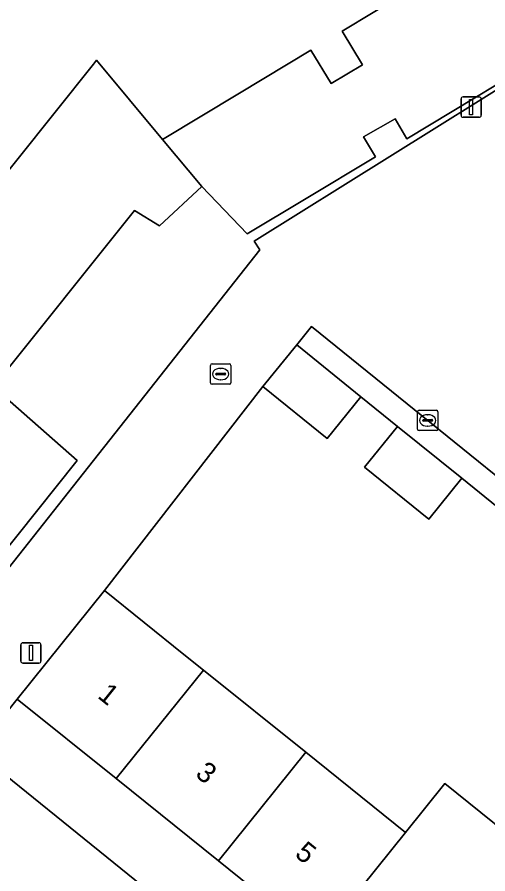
# Model space of a CAD drawing. Extents: x 160102 to 160934, y 382045 to 382923.
# Drawn here: x 160468.36 to 160491.49, y 382582.18 to 382624.26 of the extents above; entities that cross this region are included whole.
import ezdxf

# ---------------------------------------------------------------- set-up
doc = ezdxf.new("R2010")
doc.units = 0
for name, color, linetype in [('IMGEO_Erf', 7, 'Continuous'), ('IMGEO_Kolk', 7, 'Continuous'), ('IMGEO_Lichtmast', 7, 'Continuous'), ('IMGEO_Muur', 7, 'Continuous'), ('IMGEO_Pand', 7, 'Continuous'), ('IMGEO_Pand_nummerreeks', 7, 'Continuous'), ('IMGEO_Rijbaan_lokaal_open', 7, 'Continuous'), ('IMGEO_Voetpad_open', 7, 'Continuous')]:
    doc.layers.add(name, color=color, linetype=linetype)

msp = doc.modelspace()

# ---------------------------------------------------------------- linework, layer by layer
at = {"layer": 'IMGEO_Erf'}
for points in [[(160456.245, 382623.385), (160447.829, 382611.851), (160448.003, 382608.946), (160448.669, 382606.931), (160450.051, 382605.319), (160464.977, 382593.454), (160480.277, 382612.822), (160480.01, 382613.255), (160500, 382625.753), (160510.687, 382632.435), (160516.443, 382636.034), (160525.477, 382626.898), (160525.649, 382629.493), (160523.304, 382629.625), (160523.064, 382629.868), (160517.339, 382635.67), (160520.062, 382635.513), (160520.278, 382639.267), (160522.746, 382639.124), (160522.53, 382635.371), (160529.569, 382634.966), (160529.557, 382634.76), (160538.699, 382634.22)], [(160466.446, 382614.871), (160472.107, 382621.949), (160472.259, 382622.139), (160475.509, 382618.245), (160479.292, 382620.529), (160482.792, 382622.642), (160483.791, 382620.991), (160485.332, 382621.923), (160484.334, 382623.575), (160487.382, 382625.416)], [(160496.306, 382624.888), (160494.641, 382623.899), (160495.212, 382622.935), (160487.511, 382618.286), (160486.928, 382619.257), (160485.379, 382618.374), (160485.968, 382617.393), (160482.477, 382615.301), (160479.664, 382613.615), (160477.432, 382615.94), (160475.347, 382614.015), (160474.119, 382614.769), (160467.185, 382606.098), (160471.313, 382602.486), (160466.396, 382596.337)], [(160493.678, 382598.805), (160490.204, 382601.612), (160488.58, 382599.606), (160485.421, 382602.147), (160487.051, 382604.16), (160485.25, 382605.608), (160483.591, 382603.556), (160480.439, 382606.115), (160472.653, 382596.093), (160476.554, 382592.956), (160477.509, 382592.189), (160482.54, 382588.152), (160487.442, 382584.218), (160489.365, 382586.621), (160494.172, 382582.757)], [(160483.149, 382578.878), (160478.25, 382582.816), (160473.223, 382586.856), (160468.365, 382590.761), (160466.307, 382588.202), (160494.827, 382565.152)]]:
    msp.add_lwpolyline(points, dxfattribs=at)
at = {"layer": 'IMGEO_Kolk'}
for p, q in [((160477.86, 382606.302), (160477.86, 382607.154)), ((160477.935, 382607.228), (160478.787, 382607.228)), ((160478.348, 382607.008), (160478.373, 382607.008)), ((160478.861, 382607.154), (160478.861, 382606.302)), ((160478.119, 382606.722), (160478.119, 382606.734)), ((160478.557, 382606.685), (160478.159, 382606.685)), ((160478.162, 382606.771), (160478.56, 382606.771)), ((160478.603, 382606.734), (160478.603, 382606.722)), ((160478.787, 382606.228), (160477.935, 382606.228)), ((160478.371, 382606.448), (160478.346, 382606.448)), ((160488.03, 382604.023), (160488.03, 382604.875)), ((160488.105, 382604.949), (160488.957, 382604.949)), ((160489.031, 382604.875), (160489.031, 382604.023)), ((160488.289, 382604.443), (160488.289, 382604.455)), ((160488.727, 382604.406), (160488.329, 382604.406)), ((160488.332, 382604.492), (160488.73, 382604.492)), ((160488.518, 382604.729), (160488.543, 382604.729)), ((160488.773, 382604.455), (160488.773, 382604.443)), ((160488.957, 382603.949), (160488.105, 382603.949)), ((160488.541, 382604.169), (160488.516, 382604.169))]:
    msp.add_line(p, q, dxfattribs=at)
for points in [[(160477.86, 382606.302), (160477.86, 382607.154)], [(160477.935, 382607.228), (160478.787, 382607.228)], [(160478.861, 382607.154), (160478.861, 382606.302)], [(160478.787, 382606.228), (160477.935, 382606.228)], [(160488.03, 382604.023), (160488.03, 382604.875)], [(160488.105, 382604.949), (160488.957, 382604.949)], [(160489.031, 382604.875), (160489.031, 382604.023)], [(160488.957, 382603.949), (160488.105, 382603.949)]]:
    msp.add_lwpolyline(points, dxfattribs=at)
for centre, radius, start, end in [((160477.937, 382607.152), 0.0765, 91.552, 178.448), ((160477.937, 382607.152), 0.0765, 91.552, 178.448), ((160478.785, 382607.152), 0.0765, 1.552, 88.448), ((160478.785, 382607.152), 0.0765, 1.552, 88.448), ((160478.159, 382606.731), 0.0403, 85.8775, 175.7526), ((160478.156, 382606.721), 0.0366, 178.938, 274.7102), ((160478.56, 382606.728), 0.043, 264.8664, 352.4533), ((160478.564, 382606.733), 0.0386, 1.7309, 96.639), ((160477.937, 382606.304), 0.0765, 181.552, 268.448), ((160477.937, 382606.304), 0.0765, 181.552, 268.448), ((160478.785, 382606.304), 0.0765, 271.552, 358.448), ((160478.785, 382606.304), 0.0765, 271.552, 358.448), ((160488.107, 382604.873), 0.0765, 91.552, 178.448), ((160488.107, 382604.873), 0.0765, 91.552, 178.448), ((160488.955, 382604.873), 0.0765, 1.552, 88.448), ((160488.955, 382604.873), 0.0765, 1.552, 88.448), ((160488.329, 382604.452), 0.0403, 85.8775, 175.7526), ((160488.326, 382604.442), 0.0366, 178.938, 274.7102), ((160488.73, 382604.449), 0.043, 264.8664, 352.4533), ((160488.734, 382604.454), 0.0386, 1.7309, 96.639), ((160488.107, 382604.025), 0.0765, 181.552, 268.448), ((160488.107, 382604.025), 0.0765, 181.552, 268.448), ((160488.955, 382604.025), 0.0765, 271.552, 358.448), ((160488.955, 382604.025), 0.0765, 271.552, 358.448)]:
    msp.add_arc(centre, radius, start, end, dxfattribs=at)
for centre, major_axis, ratio, start_param, end_param in [((160478.347, 382606.728), (-0.387, 0.002), 0.722429, 4.712389, 7.853982), ((160478.372, 382606.728), (-0.39, 0.002), 0.717154, 1.570796, 4.712389), ((160488.517, 382604.449), (-0.387, 0.002), 0.722429, 4.712389, 7.853982), ((160488.542, 382604.449), (-0.39, 0.002), 0.717154, 1.570796, 4.712389)]:
    msp.add_ellipse(centre, major_axis=major_axis, ratio=ratio, start_param=start_param, end_param=end_param, dxfattribs=at)
at = {"layer": 'IMGEO_Lichtmast'}
for p, q in [((160490.168, 382619.44), (160490.168, 382620.24)), ((160490.168, 382620.24), (160490.168, 382619.44)), ((160490.268, 382620.34), (160491.058, 382620.34)), ((160491.058, 382620.34), (160490.268, 382620.34)), ((160491.158, 382620.24), (160491.158, 382619.44)), ((160491.158, 382619.44), (160491.158, 382620.24)), ((160491.058, 382619.34), (160490.268, 382619.34)), ((160490.268, 382619.34), (160491.058, 382619.34)), ((160468.539, 382592.629), (160468.539, 382593.429)), ((160468.539, 382593.429), (160468.539, 382592.629)), ((160468.639, 382593.529), (160469.429, 382593.529)), ((160469.429, 382593.529), (160468.639, 382593.529)), ((160469.529, 382593.429), (160469.529, 382592.629)), ((160469.529, 382592.629), (160469.529, 382593.429)), ((160469.429, 382592.529), (160468.639, 382592.529)), ((160468.639, 382592.529), (160469.429, 382592.529))]:
    msp.add_line(p, q, dxfattribs=at)
for points in [[(160490.588, 382620.215), (160490.738, 382620.215), (160490.738, 382619.465), (160490.588, 382619.465), (160490.588, 382620.215)], [(160468.959, 382593.404), (160469.109, 382593.404), (160469.109, 382592.654), (160468.959, 382592.654), (160468.959, 382593.404)]]:
    msp.add_lwpolyline(points, dxfattribs=at)
for centre, start, end in [((160490.268, 382620.24), 90, 180), ((160490.268, 382620.24), 90, 180), ((160491.058, 382620.24), 0, 90), ((160491.058, 382620.24), 360, 90), ((160490.268, 382619.44), 180, 270), ((160490.268, 382619.44), 180, 270), ((160491.058, 382619.44), 270, 0), ((160491.058, 382619.44), 270, 0), ((160468.639, 382593.429), 90, 180), ((160468.639, 382593.429), 90, 180), ((160469.429, 382593.429), 0, 90), ((160469.429, 382593.429), 360, 90), ((160468.639, 382592.629), 180, 270), ((160468.639, 382592.629), 180, 270), ((160469.429, 382592.629), 270, 0), ((160469.429, 382592.629), 270, 0)]:
    msp.add_arc(centre, 0.1, start, end, dxfattribs=at)
at = {"layer": 'IMGEO_Muur'}
msp.add_lwpolyline([(160480.439, 382606.115), (160472.653, 382596.093)], dxfattribs=at)
at = {"layer": 'IMGEO_Pand'}
for points in [[(160477.432, 382615.94), (160479.664, 382613.615), (160482.477, 382615.301), (160485.968, 382617.393), (160485.379, 382618.374), (160486.928, 382619.257), (160487.511, 382618.286), (160495.212, 382622.935), (160494.641, 382623.899), (160496.306, 382624.888), (160494.782, 382627.419), (160491.499, 382625.469), (160489.904, 382628.108), (160486.865, 382626.272), (160487.382, 382625.416), (160484.334, 382623.575), (160485.332, 382621.923), (160483.791, 382620.991), (160482.792, 382622.642), (160479.292, 382620.529), (160475.509, 382618.245)], [(160477.432, 382615.94), (160475.509, 382618.245), (160472.259, 382622.139), (160472.107, 382621.949), (160466.446, 382614.871), (160462.136, 382618.318), (160456.77, 382611.608), (160463.264, 382606.415), (160459.571, 382601.796), (160466.396, 382596.337), (160471.313, 382602.486), (160467.185, 382606.098), (160474.119, 382614.769), (160475.347, 382614.015)], [(160482.098, 382608.167), (160480.439, 382606.115), (160483.591, 382603.556), (160485.25, 382605.608)], [(160487.051, 382604.16), (160485.421, 382602.147), (160488.58, 382599.606), (160490.204, 382601.612)], [(160477.509, 382592.189), (160476.554, 382592.956), (160472.653, 382596.093), (160468.365, 382590.761), (160473.223, 382586.856)], [(160477.509, 382592.189), (160473.223, 382586.856), (160478.25, 382582.816), (160482.54, 382588.152)], [(160483.149, 382578.878), (160487.442, 382584.218), (160482.54, 382588.152), (160478.25, 382582.816)], [(160492.247, 382580.362), (160494.172, 382582.757), (160489.365, 382586.621), (160487.442, 382584.218), (160483.149, 382578.878), (160487.952, 382575.018)]]:
    msp.add_lwpolyline(points, close=True, dxfattribs=at)
at = {"layer": 'IMGEO_Rijbaan_lokaal_open'}
msp.add_lwpolyline([(160482.098, 382608.167), (160482.828, 382609.057), (160500, 382595.174), (160521.777, 382577.568), (160522.529, 382588.511), (160523.188, 382598.313), (160523.787, 382607.377), (160524.568, 382619.515), (160524.9, 382624.057), (160525.288, 382624.05), (160525.477, 382626.898), (160516.443, 382636.034), (160510.687, 382632.435), (160500, 382625.753), (160480.01, 382613.255), (160480.277, 382612.822), (160464.977, 382593.454), (160462.972, 382590.915), (160466.307, 382588.202), (160468.365, 382590.761), (160472.653, 382596.093), (160480.439, 382606.115)], close=True, dxfattribs=at)
at = {"layer": 'IMGEO_Voetpad_open'}
msp.add_lwpolyline([(160509.632, 382585.855), (160513.108, 382583.049), (160516.219, 382580.531), (160519.258, 382578.07), (160521.653, 382576.138), (160521.777, 382577.568), (160500, 382595.174), (160482.828, 382609.057), (160482.098, 382608.167), (160485.25, 382605.608), (160487.051, 382604.16), (160490.204, 382601.612), (160493.678, 382598.805), (160496.997, 382596.104), (160499.909, 382593.734), (160500, 382593.66), (160503.402, 382590.901), (160506.643, 382588.276)], close=True, dxfattribs=at)
msp.add_lwpolyline([(160466.43, 382581.731), (160491.735, 382561.326), (160494.827, 382565.152), (160466.307, 382588.202), (160462.972, 382590.915), (160446.842, 382603.909)], dxfattribs=at)

# ---------------------------------------------------------------- texts
at = {"layer": 'IMGEO_Pand_nummerreeks'}
for s, p in [('1', (160472.262, 382590.861)), ('3', (160477.063, 382587.004)), ('5', (160481.952, 382583.074))]:
    msp.add_text(s, height=1, rotation=321.2091, dxfattribs=at).set_placement(p)

doc.saveas('drawing.dxf')
